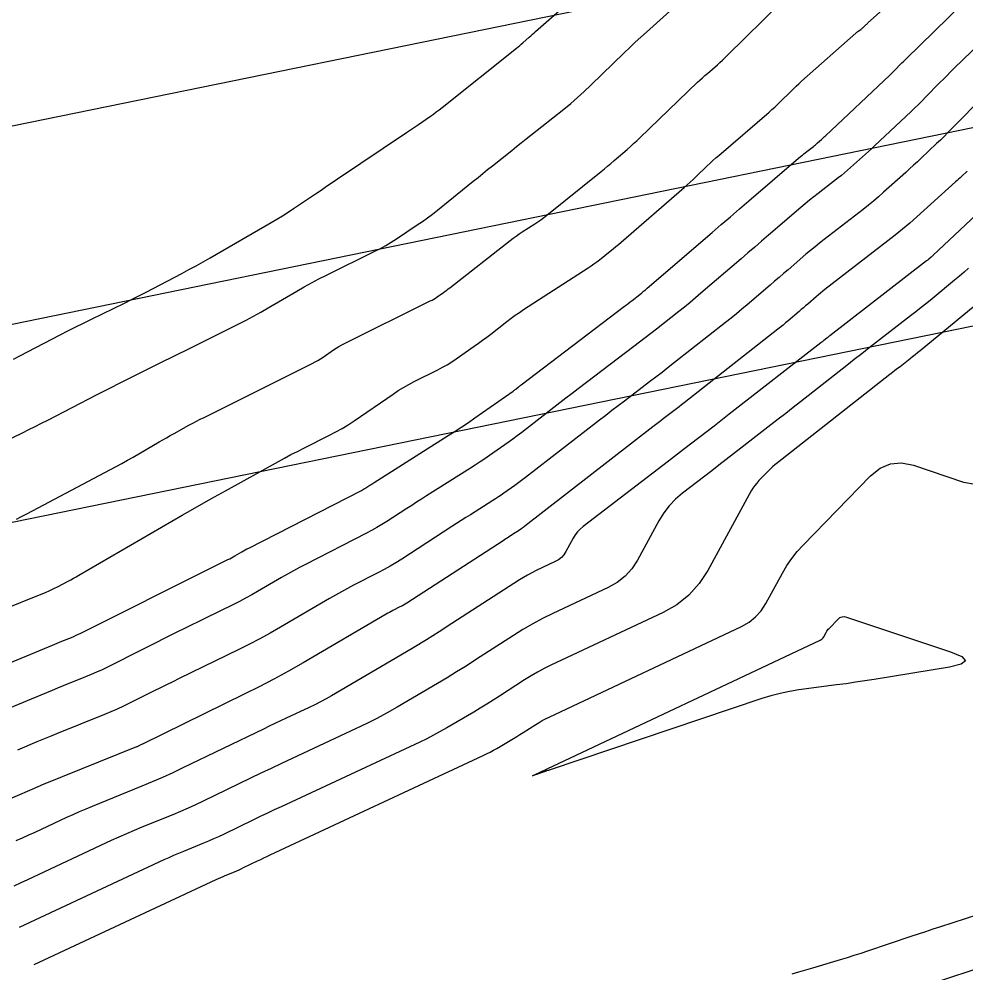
# Model space of a CAD drawing. Extents: x 658976 to 668726, y 639543 to 647196.
# Drawn here: x 662463.7 to 662536.9, y 642148.9 to 642222.6 of the extents above; entities that cross this region are included whole.
import ezdxf

# ---------------------------------------------------------------- set-up
doc = ezdxf.new("R2010")
doc.units = 0
for name, color, linetype in [('Ex_Major Contours', 7, 'Continuous'), ('Ex_Minor Contours', 7, 'Continuous'), ('R_Water', 7, 'Continuous')]:
    doc.layers.add(name, color=color, linetype=linetype)

msp = doc.modelspace()

# ---------------------------------------------------------------- linework, layer by layer
at = {"layer": 'Ex_Major Contours'}
for points in [[(662463.254, 642196.337), (662463.743, 642196.589), (662466.847, 642198.204), (662467.451, 642198.516), (662468.058, 642198.824), (662468.666, 642199.128), (662469.277, 642199.427), (662471.824, 642200.668), (662472.384, 642200.943), (662472.941, 642201.223), (662473.497, 642201.507), (662474.05, 642201.795), (662476.259, 642202.957), (662476.81, 642203.25), (662477.358, 642203.548), (662477.903, 642203.852), (662478.445, 642204.161), (662483.162, 642206.883), (662483.603, 642207.143), (662484.04, 642207.41), (662484.471, 642207.685), (662484.898, 642207.968), (662486.595, 642209.114), (662487.02, 642209.4), (662487.444, 642209.686), (662487.869, 642209.971), (662488.295, 642210.256), (662493.632, 642213.83), (662493.864, 642213.986), (662494.095, 642214.144), (662494.326, 642214.302), (662494.555, 642214.462), (662495.472, 642215.104), (662495.7, 642215.266), (662495.926, 642215.432), (662496.148, 642215.601), (662496.369, 642215.774), (662502.114, 642220.345), (662502.242, 642220.448), (662502.368, 642220.553), (662502.493, 642220.66), (662502.617, 642220.769), (662503.108, 642221.207), (662503.231, 642221.316), (662503.354, 642221.425), (662503.477, 642221.534), (662503.601, 642221.643), (662510.204, 642227.462)], [(662537.949, 642220.753), (662535.951, 642218.802), (662535.67, 642218.527), (662535.391, 642218.25), (662535.113, 642217.972), (662534.837, 642217.692), (662533.733, 642216.571), (662533.456, 642216.292), (662533.176, 642216.016), (662532.894, 642215.743), (662532.609, 642215.472), (662529.776, 642212.805), (662529.549, 642212.592), (662529.321, 642212.381), (662529.092, 642212.171), (662528.861, 642211.963), (662527.937, 642211.131), (662527.704, 642210.925), (662527.468, 642210.724), (662527.227, 642210.527), (662526.983, 642210.335), (662525.433, 642209.138), (662525.094, 642208.873), (662524.759, 642208.604), (662524.427, 642208.33), (662524.099, 642208.053), (662521.583, 642205.9), (662521.055, 642205.448), (662520.528, 642204.995), (662520.001, 642204.542), (662519.473, 642204.089), (662516.374, 642201.421), (662515.954, 642201.064), (662515.53, 642200.711), (662515.103, 642200.364), (662514.671, 642200.021), (662512.937, 642198.66), (662512.502, 642198.32), (662512.067, 642197.982), (662511.63, 642197.646), (662511.192, 642197.312), (662506.884, 642194.035), (662506.412, 642193.676), (662505.942, 642193.315), (662505.472, 642192.954), (662505.003, 642192.591), (662502.887, 642190.951), (662502.538, 642190.683), (662502.186, 642190.42), (662501.831, 642190.162), (662501.473, 642189.907), (662500.033, 642188.898), (662499.672, 642188.648), (662499.307, 642188.402), (662498.94, 642188.16), (662498.57, 642187.923), (662495.175, 642185.774), (662494.79, 642185.53), (662494.405, 642185.284), (662494.021, 642185.038), (662493.637, 642184.79), (662492.104, 642183.798), (662491.718, 642183.555), (662491.326, 642183.322), (662490.928, 642183.1), (662490.525, 642182.887), (662485.819, 642180.48), (662485.347, 642180.235), (662484.88, 642179.983), (662484.415, 642179.725), (662483.955, 642179.46), (662482.119, 642178.387), (662481.658, 642178.123), (662481.192, 642177.867), (662480.721, 642177.621), (662480.246, 642177.383), (662478.04, 642176.307), (662477.513, 642176.049), (662476.988, 642175.79), (662476.462, 642175.529), (662475.938, 642175.267), (662470.521, 642172.556), (662470.102, 642172.352), (662469.679, 642172.156), (662469.253, 642171.969), (662468.822, 642171.791), (662467.093, 642171.094), (662466.661, 642170.919), (662466.229, 642170.743), (662465.798, 642170.567), (662465.367, 642170.389), (662461.425, 642168.757)], [(662538.883, 642201.559), (662533.303, 642196.969), (662533.113, 642196.814), (662532.921, 642196.66), (662532.729, 642196.507), (662532.535, 642196.356), (662531.757, 642195.753), (662531.563, 642195.602), (662531.369, 642195.451), (662531.175, 642195.3), (662530.981, 642195.148), (662522.289, 642188.333), (662522.095, 642188.176), (662521.908, 642188.013), (662521.725, 642187.843), (662521.549, 642187.668), (662520.853, 642186.953), (662520.686, 642186.769), (662520.533, 642186.575), (662520.393, 642186.371), (662520.266, 642186.158), (662516.908, 642180.022), (662516.242, 642178.998), (662515.444, 642178.113), (662514.513, 642177.37), (662513.449, 642176.768), (662504.777, 642172.688), (662504.256, 642172.432), (662503.745, 642172.159), (662503.243, 642171.869), (662502.751, 642171.562), (662500.802, 642170.299), (662500.313, 642169.986), (662499.82, 642169.679), (662499.324, 642169.377), (662498.825, 642169.081), (662496.748, 642167.864), (662496.232, 642167.57), (662495.709, 642167.288), (662495.18, 642167.018), (662494.644, 642166.761), (662483.928, 642161.766), (662483.405, 642161.521), (662482.882, 642161.274), (662482.361, 642161.025), (662481.84, 642160.774), (662479.47, 642159.628), (662479.093, 642159.449), (662478.713, 642159.277), (662478.33, 642159.11), (662477.944, 642158.95), (662476.396, 642158.321), (662476.011, 642158.161), (662475.627, 642157.996), (662475.245, 642157.827), (662474.866, 642157.653), (662463.686, 642152.437)], [(662533.592, 642147.918), (662539.179, 642149.75)]]:
    msp.add_lwpolyline(points, dxfattribs=at)
at = {"layer": 'Ex_Minor Contours'}
for points in [[(662458.081, 642175.261), (662465.787, 642178.347), (662466.005, 642178.438), (662466.22, 642178.534), (662466.433, 642178.636), (662466.643, 642178.743), (662467.478, 642179.184), (662467.686, 642179.296), (662467.893, 642179.409), (662468.099, 642179.525), (662468.304, 642179.642), (662476.282, 642184.279), (662477.116, 642184.761), (662477.953, 642185.238), (662478.791, 642185.71), (662479.633, 642186.178), (662483.718, 642188.435), (662484.205, 642188.7), (662484.695, 642188.961), (662485.187, 642189.216), (662485.682, 642189.466), (662487.668, 642190.455), (662488.16, 642190.711), (662488.642, 642190.983), (662489.113, 642191.273), (662489.575, 642191.578), (662492.579, 642193.644), (662492.977, 642193.907), (662493.383, 642194.156), (662493.799, 642194.39), (662494.222, 642194.61), (662496.049, 642195.514), (662496.416, 642195.705), (662496.775, 642195.909), (662497.127, 642196.127), (662497.47, 642196.358), (662498.857, 642197.33), (662499.18, 642197.56), (662499.5, 642197.794), (662499.817, 642198.032), (662500.131, 642198.274), (662501.382, 642199.25), (662501.697, 642199.49), (662502.017, 642199.723), (662502.343, 642199.949), (662502.674, 642200.168), (662507.658, 642203.383), (662507.883, 642203.532), (662508.103, 642203.686), (662508.319, 642203.847), (662508.531, 642204.013), (662509.37, 642204.688), (662509.579, 642204.857), (662509.786, 642205.029), (662509.992, 642205.202), (662510.197, 642205.377), (662515.085, 642209.6), (662515.313, 642209.799), (662515.538, 642210.002), (662515.761, 642210.208), (662515.98, 642210.416), (662516.854, 642211.257), (662517.074, 642211.465), (662517.297, 642211.671), (662517.522, 642211.873), (662517.751, 642212.072), (662521.645, 642215.422), (662521.862, 642215.612), (662522.075, 642215.805), (662522.285, 642216.002), (662522.492, 642216.202), (662523.312, 642217.011), (662523.519, 642217.212), (662523.727, 642217.411), (662523.939, 642217.606), (662524.153, 642217.799), (662528.33, 642221.51), (662528.377, 642221.551), (662528.425, 642221.589), (662528.474, 642221.627), (662528.524, 642221.663), (662528.726, 642221.804), (662528.776, 642221.84), (662528.824, 642221.878), (662528.87, 642221.918), (662528.915, 642221.96), (662529.097, 642222.135), (662529.142, 642222.179), (662529.188, 642222.222), (662529.234, 642222.264), (662529.28, 642222.306), (662534.24, 642226.733)], [(662458.788, 642171.158), (662466.265, 642174.252), (662466.448, 642174.328), (662466.632, 642174.404), (662466.816, 642174.478), (662467, 642174.553), (662467.737, 642174.85), (662467.92, 642174.926), (662468.102, 642175.006), (662468.282, 642175.089), (662468.46, 642175.176), (662478.584, 642180.242), (662478.735, 642180.317), (662478.886, 642180.392), (662479.037, 642180.467), (662479.189, 642180.541), (662479.824, 642180.851), (662479.961, 642180.92), (662480.097, 642180.991), (662480.231, 642181.064), (662480.364, 642181.14), (662480.893, 642181.449), (662481.025, 642181.526), (662481.159, 642181.6), (662481.294, 642181.673), (662481.43, 642181.743), (662490.143, 642186.199), (662490.228, 642186.244), (662490.311, 642186.291), (662490.394, 642186.34), (662490.475, 642186.391), (662490.798, 642186.6), (662490.879, 642186.652), (662490.96, 642186.704), (662491.041, 642186.755), (662491.122, 642186.807), (662496.847, 642190.43), (662497.37, 642190.765), (662497.888, 642191.106), (662498.403, 642191.453), (662498.914, 642191.807), (662501.857, 642193.871), (662501.91, 642193.909), (662501.964, 642193.947), (662502.016, 642193.987), (662502.069, 642194.027), (662502.277, 642194.188), (662502.329, 642194.229), (662502.381, 642194.269), (662502.433, 642194.309), (662502.486, 642194.349), (662510.465, 642200.417), (662510.614, 642200.531), (662510.763, 642200.645), (662510.911, 642200.76), (662511.059, 642200.876), (662511.65, 642201.34), (662511.797, 642201.456), (662511.942, 642201.575), (662512.087, 642201.695), (662512.23, 642201.817), (662517.231, 642206.121), (662517.939, 642206.73), (662518.647, 642207.338), (662519.356, 642207.946), (662520.065, 642208.554), (662524.103, 642212.01), (662524.212, 642212.103), (662524.323, 642212.194), (662524.435, 642212.283), (662524.548, 642212.372), (662525.064, 642212.771), (662525.145, 642212.835), (662525.226, 642212.9), (662525.304, 642212.967), (662525.382, 642213.036), (662525.69, 642213.313), (662525.767, 642213.382), (662525.843, 642213.452), (662525.919, 642213.523), (662525.995, 642213.593), (662530.974, 642218.281), (662531.08, 642218.382), (662531.186, 642218.485), (662531.291, 642218.588), (662531.394, 642218.692), (662531.807, 642219.111), (662531.91, 642219.216), (662532.014, 642219.32), (662532.119, 642219.424), (662532.224, 642219.527), (662536.581, 642223.782)], [(662461.952, 642189.705), (662463.942, 642190.654), (662464.438, 642190.894), (662464.933, 642191.137), (662465.425, 642191.384), (662465.916, 642191.635), (662469.662, 642193.568), (662470.236, 642193.863), (662470.812, 642194.156), (662471.388, 642194.447), (662471.965, 642194.736), (662474.276, 642195.888), (662474.853, 642196.176), (662475.431, 642196.464), (662476.009, 642196.751), (662476.587, 642197.039), (662480.655, 642199.066), (662481.23, 642199.359), (662481.8, 642199.661), (662482.365, 642199.973), (662482.925, 642200.294), (662485.153, 642201.599), (662485.713, 642201.92), (662486.279, 642202.231), (662486.85, 642202.531), (662487.427, 642202.82), (662491.187, 642204.664), (662491.616, 642204.883), (662492.037, 642205.117), (662492.449, 642205.364), (662492.854, 642205.625), (662494.457, 642206.699), (662494.854, 642206.972), (662495.246, 642207.253), (662495.63, 642207.543), (662496.009, 642207.842), (662498.782, 642210.081), (662499.152, 642210.379), (662499.522, 642210.677), (662499.893, 642210.974), (662500.264, 642211.271), (662501.751, 642212.456), (662502.123, 642212.752), (662502.495, 642213.048), (662502.867, 642213.344), (662503.239, 642213.64), (662505.771, 642215.652), (662506.311, 642216.093), (662506.84, 642216.546), (662507.358, 642217.013), (662507.864, 642217.492), (662510.445, 642219.996), (662510.869, 642220.404), (662511.298, 642220.808), (662511.731, 642221.207), (662512.169, 642221.601), (662514.745, 642223.901)], [(662463.477, 642183.986), (662463.88, 642184.179), (662464.278, 642184.382), (662470.759, 642187.806), (662471.198, 642188.041), (662471.634, 642188.28), (662472.068, 642188.524), (662472.5, 642188.771), (662474.511, 642189.94), (662474.797, 642190.105), (662475.083, 642190.269), (662475.37, 642190.43), (662475.658, 642190.591), (662476.813, 642191.228), (662477.102, 642191.386), (662477.393, 642191.541), (662477.686, 642191.693), (662477.98, 642191.841), (662486.342, 642196.007), (662486.559, 642196.12), (662486.771, 642196.24), (662486.979, 642196.367), (662487.183, 642196.502), (662487.988, 642197.056), (662488.192, 642197.191), (662488.4, 642197.318), (662488.612, 642197.438), (662488.829, 642197.55), (662495.458, 642200.833), (662495.593, 642200.903), (662495.725, 642200.978), (662495.854, 642201.058), (662495.98, 642201.143), (662496.48, 642201.493), (662496.604, 642201.582), (662496.727, 642201.672), (662496.849, 642201.763), (662496.97, 642201.856), (662501.636, 642205.499), (662501.864, 642205.673), (662502.096, 642205.842), (662502.331, 642206.005), (662502.571, 642206.163), (662503.536, 642206.786), (662503.775, 642206.945), (662504.01, 642207.109), (662504.24, 642207.28), (662504.466, 642207.457), (662508.652, 642210.825), (662508.91, 642211.034), (662509.166, 642211.245), (662509.42, 642211.459), (662509.672, 642211.675), (662510.676, 642212.542), (662510.926, 642212.761), (662511.173, 642212.983), (662511.416, 642213.208), (662511.657, 642213.436), (662516.109, 642217.719), (662516.295, 642217.896), (662516.484, 642218.07), (662516.676, 642218.241), (662516.869, 642218.41), (662517.649, 642219.081), (662517.842, 642219.25), (662518.033, 642219.423), (662518.22, 642219.598), (662518.405, 642219.777), (662522.587, 642223.904)], [(662538.317, 642216.731), (662535.747, 642214.12), (662535.459, 642213.831), (662535.17, 642213.545), (662534.877, 642213.261), (662534.582, 642212.981), (662533.396, 642211.864), (662533.099, 642211.586), (662532.8, 642211.309), (662532.499, 642211.034), (662532.197, 642210.761), (662530.493, 642209.226), (662530.104, 642208.884), (662529.71, 642208.548), (662529.309, 642208.22), (662528.902, 642207.9), (662525.906, 642205.586), (662525.547, 642205.305), (662525.191, 642205.019), (662524.838, 642204.729), (662524.49, 642204.434), (662523.102, 642203.246), (662522.755, 642202.949), (662522.409, 642202.652), (662522.062, 642202.354), (662521.716, 642202.057), (662519.95, 642200.537), (662519.539, 642200.187), (662519.123, 642199.841), (662518.704, 642199.5), (662518.281, 642199.164), (662514.333, 642196.066), (662513.854, 642195.691), (662513.373, 642195.318), (662512.89, 642194.947), (662512.407, 642194.577), (662510.469, 642193.103), (662509.984, 642192.734), (662509.501, 642192.364), (662509.019, 642191.993), (662508.537, 642191.62), (662502.828, 642187.194), (662502.623, 642187.037), (662502.417, 642186.883), (662502.208, 642186.731), (662501.998, 642186.581), (662501.152, 642185.989), (662500.94, 642185.842), (662500.726, 642185.697), (662500.511, 642185.556), (662500.294, 642185.416), (662498.568, 642184.324), (662498.208, 642184.096), (662497.848, 642183.866), (662497.49, 642183.636), (662497.131, 642183.405), (662493.251, 642180.894), (662492.803, 642180.612), (662492.348, 642180.342), (662491.886, 642180.083), (662491.418, 642179.836), (662489.531, 642178.871), (662489.061, 642178.627), (662488.595, 642178.376), (662488.132, 642178.118), (662487.673, 642177.854), (662483.874, 642175.633), (662483.085, 642175.181), (662482.287, 642174.744), (662481.481, 642174.322), (662480.667, 642173.915), (662476.046, 642171.659), (662475.567, 642171.425), (662475.088, 642171.189), (662474.61, 642170.952), (662474.132, 642170.713), (662472.223, 642169.758), (662471.744, 642169.524), (662471.26, 642169.3), (662470.771, 642169.086), (662470.278, 642168.881), (662466.587, 642167.393), (662466.206, 642167.24), (662465.826, 642167.085), (662465.446, 642166.929), (662465.067, 642166.773), (662463.55, 642166.145)], [(662536.947, 642210.859), (662536.504, 642210.442), (662536.393, 642210.338), (662536.281, 642210.234), (662536.169, 642210.132), (662536.056, 642210.029), (662533.048, 642207.322), (662532.504, 642206.842), (662531.952, 642206.372), (662531.391, 642205.913), (662530.822, 642205.465), (662525.96, 642201.71), (662525.788, 642201.576), (662525.618, 642201.44), (662525.45, 642201.301), (662525.283, 642201.16), (662524.621, 642200.593), (662524.455, 642200.451), (662524.289, 642200.309), (662524.124, 642200.167), (662523.959, 642200.024), (662523.115, 642199.299), (662522.918, 642199.131), (662522.72, 642198.966), (662522.52, 642198.803), (662522.318, 642198.643), (662515.082, 642192.964), (662514.882, 642192.807), (662514.68, 642192.651), (662514.478, 642192.495), (662514.276, 642192.341), (662513.465, 642191.724), (662513.262, 642191.569), (662513.06, 642191.414), (662512.858, 642191.259), (662512.656, 642191.103), (662502.769, 642183.437), (662502.708, 642183.391), (662502.647, 642183.345), (662502.585, 642183.3), (662502.523, 642183.255), (662502.272, 642183.079), (662502.209, 642183.036), (662502.146, 642182.993), (662502.082, 642182.951), (662502.017, 642182.91), (662501.505, 642182.586), (662501.398, 642182.518), (662501.291, 642182.45), (662501.185, 642182.381), (662501.079, 642182.313), (662493.641, 642177.5), (662493.512, 642177.419), (662493.382, 642177.341), (662493.249, 642177.267), (662493.115, 642177.196), (662492.574, 642176.92), (662492.439, 642176.85), (662492.305, 642176.778), (662492.172, 642176.704), (662492.041, 642176.628), (662485.629, 642172.879), (662484.511, 642172.239), (662483.382, 642171.621), (662482.241, 642171.023), (662481.089, 642170.448), (662473.272, 642166.632), (662473.23, 642166.611), (662473.188, 642166.59), (662473.145, 642166.569), (662473.103, 642166.548), (662472.935, 642166.464), (662472.892, 642166.443), (662472.849, 642166.423), (662472.806, 642166.404), (662472.763, 642166.386), (662465.538, 642163.475), (662465.48, 642163.451), (662465.422, 642163.427), (662465.364, 642163.404), (662465.306, 642163.38), (662465.074, 642163.284), (662465.016, 642163.259), (662464.958, 642163.235), (662464.9, 642163.211), (662464.842, 642163.186), (662458.125, 642160.299)], [(662538.469, 642208.26), (662534.325, 642204.358), (662534.284, 642204.32), (662534.242, 642204.282), (662534.199, 642204.245), (662534.156, 642204.209), (662533.981, 642204.065), (662533.938, 642204.03), (662533.894, 642203.994), (662533.849, 642203.959), (662533.805, 642203.924), (662526.345, 642198.145), (662526.287, 642198.1), (662526.229, 642198.055), (662526.171, 642198.009), (662526.113, 642197.964), (662525.882, 642197.783), (662525.824, 642197.737), (662525.766, 642197.692), (662525.708, 642197.647), (662525.65, 642197.601), (662518.555, 642192.08), (662517.384, 642191.171), (662516.212, 642190.263), (662515.037, 642189.358), (662513.861, 642188.455), (662507.272, 642183.409), (662507.047, 642183.217), (662506.845, 642183.005), (662506.666, 642182.774), (662506.511, 642182.522), (662505.938, 642181.474), (662505.779, 642181.229), (662505.588, 642181.018), (662505.365, 642180.84), (662505.111, 642180.696), (662503.636, 642180.002), (662503.303, 642179.839), (662502.977, 642179.664), (662502.656, 642179.479), (662502.341, 642179.283), (662497.13, 642175.906), (662496.154, 642175.282), (662495.171, 642174.669), (662494.182, 642174.066), (662493.185, 642173.475), (662487.838, 642170.342), (662487.413, 642170.1), (662486.983, 642169.868), (662486.548, 642169.646), (662486.108, 642169.435), (662484.335, 642168.609), (662483.893, 642168.401), (662483.451, 642168.193), (662483.01, 642167.982), (662482.569, 642167.77), (662476.347, 642164.761), (662475.561, 642164.389), (662474.77, 642164.03), (662473.973, 642163.683), (662473.17, 642163.349), (662469.336, 642161.79), (662468.837, 642161.584), (662468.34, 642161.371), (662467.846, 642161.151), (662467.355, 642160.926), (662465.396, 642160.012), (662464.905, 642159.785), (662464.413, 642159.563), (662463.918, 642159.344), (662463.423, 642159.129)], [(662537.057, 642203.373), (662536.702, 642203.055), (662536.341, 642202.742), (662535.974, 642202.435), (662534.235, 642201.005), (662533.82, 642200.666), (662533.404, 642200.331), (662532.985, 642199.999), (662532.563, 642199.67), (662529.951, 642197.646), (662529.375, 642197.199), (662528.8, 642196.752), (662528.225, 642196.303), (662527.651, 642195.854), (662524.065, 642193.042), (662523.493, 642192.594), (662522.921, 642192.146), (662522.348, 642191.699), (662521.775, 642191.253), (662519.458, 642189.45), (662518.896, 642189.013), (662518.332, 642188.577), (662517.768, 642188.143), (662517.203, 642187.709), (662514.941, 642185.977), (662514.404, 642185.52), (662513.922, 642185.015), (662513.497, 642184.462), (662513.127, 642183.861), (662511.463, 642180.821), (662511.028, 642180.152), (662510.507, 642179.575), (662509.899, 642179.09), (662509.205, 642178.697), (662504.919, 642176.68), (662504.139, 642176.297), (662503.374, 642175.889), (662502.622, 642175.454), (662501.885, 642174.994), (662498.966, 642173.103), (662498.233, 642172.634), (662497.496, 642172.174), (662496.753, 642171.722), (662496.005, 642171.278), (662492.895, 642169.456), (662492.122, 642169.015), (662491.339, 642168.592), (662490.546, 642168.188), (662489.744, 642167.803), (662484.78, 642165.489), (662483.973, 642165.111), (662483.168, 642164.731), (662482.364, 642164.347), (662481.561, 642163.961), (662477.909, 642162.195), (662477.327, 642161.919), (662476.741, 642161.653), (662476.151, 642161.397), (662475.557, 642161.149), (662473.171, 642160.179), (662472.577, 642159.933), (662471.985, 642159.68), (662471.397, 642159.419), (662470.812, 642159.15), (662464.342, 642156.132), (662463.809, 642155.885), (662463.274, 642155.643)], [(662464.85, 642149.591), (662478.919, 642156.155), (662479.093, 642156.235), (662479.269, 642156.313), (662479.445, 642156.389), (662479.622, 642156.462), (662480.332, 642156.75), (662480.508, 642156.824), (662480.684, 642156.9), (662480.858, 642156.98), (662481.032, 642157.062), (662482.119, 642157.587), (662482.358, 642157.702), (662482.597, 642157.816), (662482.836, 642157.93), (662483.077, 642158.042), (662499.545, 642165.718), (662499.814, 642165.848), (662500.08, 642165.983), (662500.342, 642166.125), (662500.602, 642166.273), (662501.645, 642166.884), (662501.896, 642167.033), (662502.145, 642167.184), (662502.392, 642167.339), (662502.638, 642167.496), (662503.617, 642168.13), (662503.864, 642168.284), (662504.116, 642168.43), (662504.373, 642168.567), (662504.634, 642168.696), (662519.519, 642175.699), (662520.093, 642176.023), (662520.595, 642176.424), (662521.025, 642176.901), (662521.385, 642177.454), (662522.678, 642179.817), (662523.02, 642180.395), (662523.398, 642180.945), (662523.813, 642181.469), (662524.264, 642181.965), (662529.48, 642187.33), (662530.216, 642187.924), (662531.016, 642188.257), (662531.88, 642188.328), (662532.807, 642188.138), (662536.672, 642186.845), (662537.567, 642186.672)], [(662537.743, 642153.421), (662534.873, 642152.485), (662534.302, 642152.299), (662533.731, 642152.111), (662533.161, 642151.922), (662532.591, 642151.732), (662529.256, 642150.616), (662528.726, 642150.441), (662528.195, 642150.27), (662527.663, 642150.103), (662527.13, 642149.939), (662524.994, 642149.295), (662524.459, 642149.136), (662523.924, 642148.98), (662523.387, 642148.828)]]:
    msp.add_lwpolyline(points, dxfattribs=at)
msp.add_lwpolyline([(662527.117, 642176.372), (662527.274, 642176.437), (662527.443, 642176.451), (662527.625, 642176.414), (662535.666, 642173.723), (662536.532, 642173.358), (662536.805, 642173.041), (662536.484, 642172.772), (662535.572, 642172.55), (662529.768, 642171.602), (662529.041, 642171.486), (662528.314, 642171.375), (662527.585, 642171.27), (662526.856, 642171.171), (662523.937, 642170.783), (662523.211, 642170.669), (662522.494, 642170.521), (662521.784, 642170.337), (662521.082, 642170.12), (662504.64, 642164.583), (662504.616, 642164.576), (662504.592, 642164.568), (662504.567, 642164.561), (662504.543, 642164.555), (662504.445, 642164.529), (662504.421, 642164.523), (662504.397, 642164.515), (662504.373, 642164.508), (662504.349, 642164.5), (662503.518, 642164.209), (662503.407, 642164.173), (662503.368, 642164.165), (662503.401, 642164.187), (662503.506, 642164.238), (662504.445, 642164.676), (662504.453, 642164.68), (662504.469, 642164.689), (662504.485, 642164.699), (662504.492, 642164.703), (662525.589, 642174.629), (662525.672, 642174.676), (662525.746, 642174.735), (662525.809, 642174.805), (662525.861, 642174.885), (662526.05, 642175.23), (662526.1, 642175.315), (662526.155, 642175.395), (662526.216, 642175.472), (662526.282, 642175.544), (662526.973, 642176.255)], close=True, dxfattribs=at)
at = {"layer": 'R_Water'}
for p, q in [((662438.528, 642209.332), (662829.651, 642289.228)), ((662441.53, 642194.635), (662828.715, 642273.727)), ((662444.532, 642179.939), (662827.779, 642258.226))]:
    msp.add_line(p, q, dxfattribs=at)

doc.saveas('drawing.dxf')
